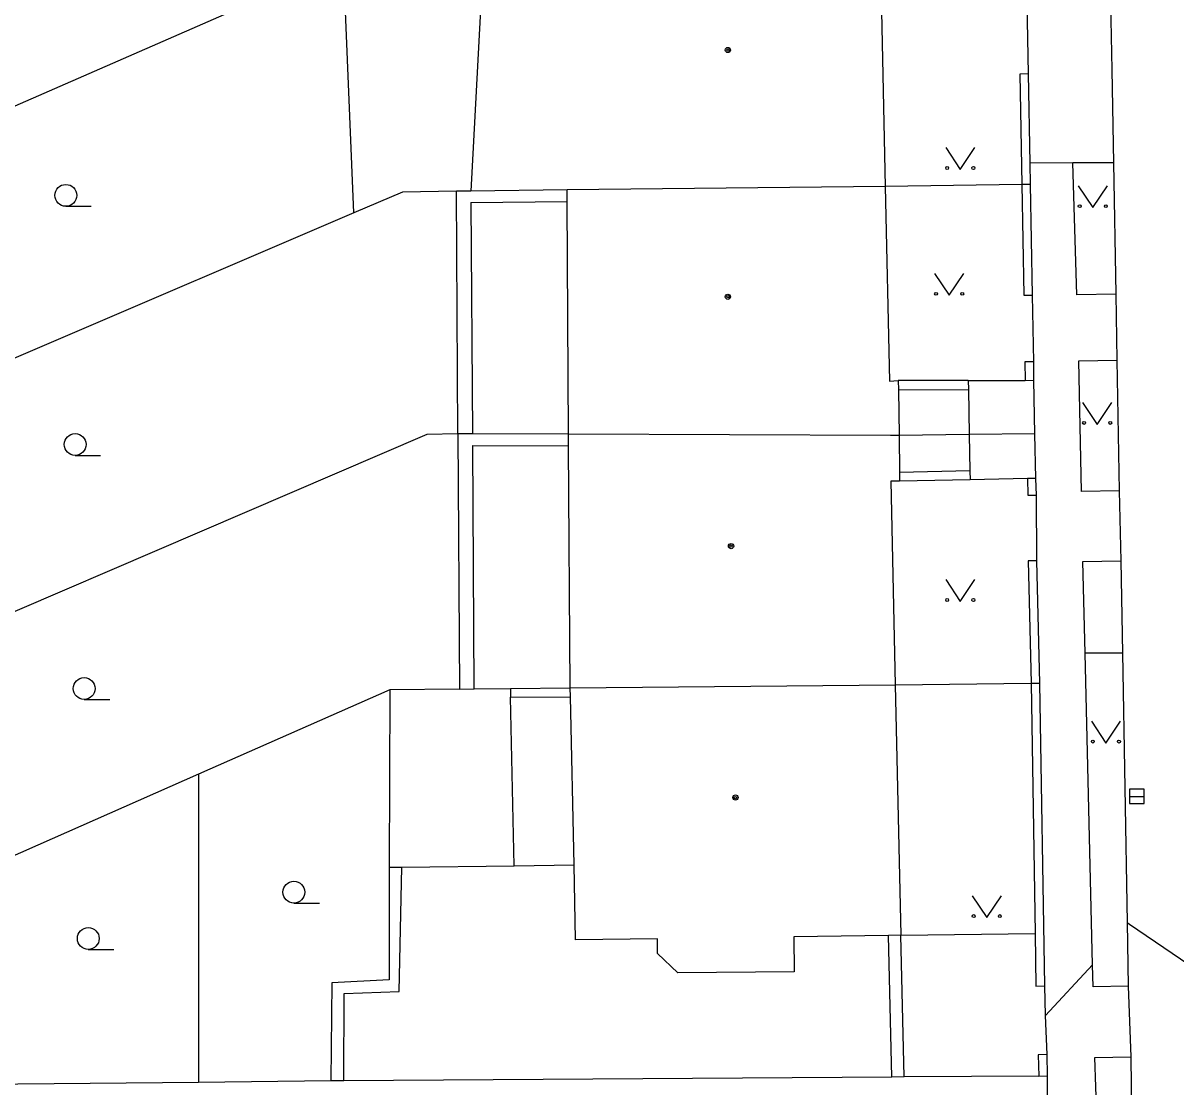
# Model space of a CAD drawing. Extents: x -596229 to -595156, y -1161237 to -1159376.
# Drawn here: x -595785.9 to -595746.31, y -1160858.72 to -1160822.2 of the extents above; entities that cross this region are included whole.
import ezdxf

# ---------------------------------------------------------------- set-up
doc = ezdxf.new("R2010")
doc.units = 0
for name, color, linetype in [('DOP - kresba z DSPS bez souradnic', 7, 'Continuous'), ('DOP - rozhrani ploch obecne', 7, 'Continuous'), ('Level 27', 7, 'Continuous'), ('Level 36', 7, 'Continuous'), ('Level 39', 7, 'Continuous'), ('Specificka linie pasportu komunikaci', 7, 'Continuous'), ('TM - budovy zdene_ betonove - VP', 7, 'Continuous'), ('TM - chodniky - VP', 7, 'Continuous'), ('TM - komunikace - VP', 7, 'Continuous'), ('TM - letecke snimky - pomocna linie', 7, 'Continuous'), ('TM - plot drateny_ kovovy - VP', 7, 'Continuous'), ('TM - plot dreveny - VP', 7, 'Continuous'), ('TM - podezdivka plotu - VP', 7, 'Continuous'), ('TM - rozhrani ploch obecne - VP', 7, 'Continuous'), ('TM - vjezd na pozemek', 7, 'Continuous')]:
    doc.layers.add(name, color=color, linetype=linetype)

msp = doc.modelspace()

# ---------------------------------------------------------------- linework, layer by layer
at = {"layer": 'DOP - kresba z DSPS bez souradnic'}
for points in [[(-595770.52, -1160828.37), (-595767.22, -1160828.33)], [(-595770.52, -1160828.37), (-595770.47, -1160836.31)], [(-595770.41, -1160845.06), (-595770.46, -1160836.71)], [(-595770.46, -1160836.71), (-595767.17, -1160836.72)], [(-595769.16, -1160845.05), (-595769.16, -1160845.35)], [(-595769.16, -1160845.35), (-595767.1, -1160845.33)], [(-595769.04, -1160851.13), (-595769.16, -1160845.35)], [(-595773.33, -1160851.18), (-595772.89, -1160851.18)], [(-595772.99, -1160855.45), (-595772.89, -1160851.18)], [(-595772.89, -1160851.18), (-595769.04, -1160851.13)], [(-595774.89, -1160858.52), (-595774.87, -1160855.52)], [(-595774.87, -1160855.52), (-595772.99, -1160855.45)]]:
    msp.add_lwpolyline(points, dxfattribs=at)
at = {"layer": 'DOP - rozhrani ploch obecne'}
for points in [[(-595777.01, -1160821.04), (-595796.9, -1160829.74)], [(-595771.02, -1160827.97), (-595772.87, -1160828.01)], [(-595770.52, -1160827.97), (-595771.02, -1160827.97)], [(-595770.97, -1160836.31), (-595771.02, -1160827.97)], [(-595772.87, -1160828.01), (-595774.54, -1160828.72)], [(-595774.54, -1160828.72), (-595796.14, -1160837.97)], [(-595772.03, -1160836.33), (-595795.38, -1160846.35)], [(-595770.97, -1160836.31), (-595772.03, -1160836.33)], [(-595770.97, -1160836.31), (-595770.91, -1160845.07)], [(-595770.47, -1160836.31), (-595770.97, -1160836.31)], [(-595767.17, -1160836.32), (-595770.47, -1160836.31)], [(-595773.31, -1160845.09), (-595779.88, -1160847.99)], [(-595773.31, -1160845.09), (-595773.33, -1160851.18)], [(-595770.91, -1160845.07), (-595773.31, -1160845.09)], [(-595770.91, -1160845.07), (-595770.41, -1160845.06)], [(-595770.41, -1160845.06), (-595769.16, -1160845.05)], [(-595769.16, -1160845.05), (-595767.11, -1160845.03)], [(-595779.88, -1160847.99), (-595787.48, -1160851.34)], [(-595779.88, -1160847.99), (-595779.87, -1160858.57)], [(-595773.33, -1160851.18), (-595773.33, -1160855.05)], [(-595775.3, -1160855.15), (-595775.33, -1160858.52)], [(-595773.33, -1160855.05), (-595775.3, -1160855.15)]]:
    msp.add_lwpolyline(points, dxfattribs=at)
at = {"layer": 'Level 27'}
msp.add_line((-595747.91, -1160848.75), (-595747.41, -1160848.75), dxfattribs=at)
msp.add_lwpolyline([(-595747.91, -1160849), (-595747.41, -1160849), (-595747.41, -1160848.5), (-595747.91, -1160848.5)], close=True, dxfattribs=at)
at = {"layer": 'Level 36'}
for p, q in [((-595784.43, -1160828.495), (-595783.555, -1160828.495)), ((-595784.11, -1160837.045), (-595783.235, -1160837.045)), ((-595783.8, -1160845.425), (-595782.925, -1160845.425)), ((-595776.6, -1160852.415), (-595775.725, -1160852.415)), ((-595783.66, -1160854.005), (-595782.785, -1160854.005))]:
    msp.add_line(p, q, dxfattribs=at)
for points in [[(-595754.22, -1160826.48), (-595753.72, -1160827.23), (-595753.22, -1160826.48)], [(-595749.67, -1160827.79), (-595749.17, -1160828.54), (-595748.67, -1160827.79)], [(-595754.6, -1160830.8), (-595754.1, -1160831.55), (-595753.6, -1160830.8)], [(-595749.52, -1160835.23), (-595749.02, -1160835.98), (-595748.52, -1160835.23)], [(-595754.22, -1160841.31), (-595753.72, -1160842.06), (-595753.22, -1160841.31)], [(-595749.22, -1160846.17), (-595748.72, -1160846.92), (-595748.22, -1160846.17)], [(-595753.31, -1160852.16), (-595752.81, -1160852.91), (-595752.31, -1160852.16)]]:
    msp.add_lwpolyline(points, dxfattribs=at)
for centre, radius in [((-595754.17, -1160827.18), 0.05), ((-595753.271, -1160827.18), 0.05), ((-595784.43, -1160828.12), 0.375), ((-595749.62, -1160828.49), 0.05), ((-595748.721, -1160828.49), 0.05), ((-595754.55, -1160831.5), 0.05), ((-595753.651, -1160831.5), 0.05), ((-595749.47, -1160835.93), 0.05), ((-595748.571, -1160835.93), 0.05), ((-595784.11, -1160836.67), 0.375), ((-595754.17, -1160842.01), 0.05), ((-595753.271, -1160842.01), 0.05), ((-595783.8, -1160845.05), 0.375), ((-595749.17, -1160846.87), 0.05), ((-595748.271, -1160846.87), 0.05), ((-595776.6, -1160852.04), 0.375), ((-595753.26, -1160852.86), 0.05), ((-595752.361, -1160852.86), 0.05), ((-595783.66, -1160853.63), 0.375)]:
    msp.add_circle(centre, radius, dxfattribs=at)
at = {"layer": 'Level 39'}
for centre, radius in [((-595761.7, -1160823.13), 0.09), ((-595761.7, -1160823.13), 0.0398), ((-595761.7, -1160831.6), 0.09), ((-595761.7, -1160831.6), 0.0398), ((-595761.59, -1160840.16), 0.09), ((-595761.59, -1160840.16), 0.0398), ((-595761.44, -1160848.79), 0.09), ((-595761.44, -1160848.79), 0.0398)]:
    msp.add_circle(centre, radius, dxfattribs=at)
at = {"layer": 'Specificka linie pasportu komunikaci'}
for points in [[(-595749.86, -1160827), (-595751.32, -1160827.02)], [(-595748.15, -1160843.84), (-595749.43, -1160843.84)], [(-595747.99, -1160853.08), (-595747.91, -1160853.14), (-595741.73, -1160857.34)], [(-595750.79, -1160856.27), (-595749.18, -1160854.53)]]:
    msp.add_lwpolyline(points, dxfattribs=at)
at = {"layer": 'TM - budovy zdene_ betonove - VP'}
for points in [[(-595770.07, -1160819.38), (-595770.52, -1160827.97)], [(-595756.44, -1160821.25), (-595756.3, -1160827.81)], [(-595767.22, -1160827.93), (-595770.52, -1160827.97)], [(-595756.3, -1160827.81), (-595767.22, -1160827.93)], [(-595767.22, -1160828.33), (-595767.22, -1160827.93)], [(-595756.3, -1160827.81), (-595756.15, -1160834.5)], [(-595767.17, -1160836.32), (-595767.22, -1160828.33)], [(-595756.15, -1160834.5), (-595755.85, -1160834.48)], [(-595755.85, -1160834.48), (-595755.84, -1160834.8)], [(-595755.84, -1160834.8), (-595755.82, -1160836.36)], [(-595756.12, -1160836.36), (-595767.17, -1160836.32)], [(-595767.17, -1160836.72), (-595767.17, -1160836.32)], [(-595755.82, -1160836.36), (-595756.12, -1160836.36)], [(-595755.82, -1160836.36), (-595755.81, -1160837.63)], [(-595767.11, -1160845.03), (-595767.17, -1160836.72)], [(-595755.81, -1160837.63), (-595755.81, -1160837.93)], [(-595756.1, -1160837.93), (-595755.96, -1160844.92)], [(-595755.81, -1160837.93), (-595756.1, -1160837.93)], [(-595767.11, -1160845.03), (-595755.96, -1160844.92)], [(-595755.96, -1160844.92), (-595755.76, -1160853.52)], [(-595767.1, -1160845.33), (-595767.11, -1160845.03)], [(-595766.98, -1160851.1), (-595767.1, -1160845.33)], [(-595766.93, -1160853.68), (-595766.98, -1160851.1)], [(-595764.12, -1160853.64), (-595766.93, -1160853.68)], [(-595764.11, -1160854.15), (-595764.12, -1160853.64)], [(-595756.18, -1160853.53), (-595759.44, -1160853.57)], [(-595759.44, -1160853.57), (-595759.42, -1160854.77)], [(-595755.76, -1160853.52), (-595756.18, -1160853.53)], [(-595763.42, -1160854.81), (-595764.11, -1160854.15)], [(-595759.42, -1160854.77), (-595763.42, -1160854.81)]]:
    msp.add_lwpolyline(points, dxfattribs=at)
at = {"layer": 'TM - chodniky - VP'}
for points in [[(-595748.46, -1160827), (-595749.86, -1160827)], [(-595748.38, -1160831.51), (-595749.72, -1160831.53), (-595749.86, -1160827)], [(-595748.26, -1160838.26), (-595749.56, -1160838.28), (-595749.65, -1160833.8), (-595748.34, -1160833.78)], [(-595751.16, -1160836.3), (-595751.19, -1160834.46)], [(-595751.13, -1160837.84), (-595751.16, -1160836.3)], [(-595749.43, -1160843.84), (-595749.51, -1160840.69), (-595748.21, -1160840.67)], [(-595749.18, -1160854.53), (-595749.43, -1160843.84)], [(-595747.95, -1160855.27), (-595749.16, -1160855.29), (-595749.18, -1160854.53)], [(-595747.83, -1160860.67), (-595749, -1160860.73), (-595749.1, -1160857.71), (-595747.86, -1160857.69)], [(-595750.72, -1160859.78), (-595750.72, -1160858.34)]]:
    msp.add_lwpolyline(points, dxfattribs=at)
at = {"layer": 'TM - komunikace - VP'}
for points in [[(-595748.56, -1160821.52), (-595748.52, -1160823.81)], [(-595748.52, -1160823.81), (-595748.46, -1160827)], [(-595748.46, -1160827), (-595748.38, -1160831.51)], [(-595748.38, -1160831.51), (-595748.34, -1160833.78)], [(-595748.34, -1160833.78), (-595748.26, -1160838.26)], [(-595748.26, -1160838.26), (-595748.21, -1160840.67)], [(-595748.21, -1160840.67), (-595748.15, -1160843.84)], [(-595748.15, -1160843.84), (-595747.99, -1160853.08)], [(-595747.99, -1160853.08), (-595747.95, -1160855.27)], [(-595747.95, -1160855.27), (-595747.86, -1160857.69)], [(-595747.86, -1160857.69), (-595747.83, -1160860.67)]]:
    msp.add_lwpolyline(points, dxfattribs=at)
at = {"layer": 'TM - letecke snimky - pomocna linie'}
for points in [[(-595774.54, -1160828.72), (-595774.9, -1160820.14)], [(-595769.04, -1160851.13), (-595766.98, -1160851.1)], [(-595755.76, -1160853.52), (-595751.15, -1160853.46)]]:
    msp.add_lwpolyline(points, dxfattribs=at)
at = {"layer": 'TM - plot drateny_ kovovy - VP'}
for points in [[(-595751.38, -1160823.95), (-595751.68, -1160823.96), (-595751.61, -1160827.75)], [(-595751.61, -1160827.75), (-595751.54, -1160831.54), (-595751.24, -1160831.54)], [(-595751.2, -1160833.83), (-595751.5, -1160833.83), (-595751.49, -1160834.47)], [(-595751.49, -1160834.47), (-595751.19, -1160834.46)], [(-595751.41, -1160837.84), (-595751.4, -1160838.41), (-595751.1, -1160838.41)], [(-595751.13, -1160837.84), (-595751.41, -1160837.84)], [(-595751.09, -1160840.67), (-595751.39, -1160840.67), (-595751.29, -1160844.87)], [(-595751.29, -1160844.87), (-595751.15, -1160853.46)], [(-595751.15, -1160853.46), (-595751.12, -1160855.27), (-595750.82, -1160855.26)], [(-595750.74, -1160857.61), (-595751.05, -1160857.62), (-595751.02, -1160858.35)], [(-595756.07, -1160858.39), (-595774.89, -1160858.52)], [(-595755.65, -1160858.38), (-595756.07, -1160858.39)], [(-595751.02, -1160858.35), (-595755.65, -1160858.38)], [(-595775.33, -1160858.52), (-595779.87, -1160858.57)], [(-595774.89, -1160858.52), (-595775.33, -1160858.52)]]:
    msp.add_lwpolyline(points, dxfattribs=at)
at = {"layer": 'TM - plot dreveny - VP'}
msp.add_lwpolyline([(-595779.87, -1160858.57), (-595787.33, -1160858.64)], dxfattribs=at)
at = {"layer": 'TM - podezdivka plotu - VP'}
for points in [[(-595751.32, -1160827.02), (-595751.38, -1160823.95)], [(-595751.31, -1160827.75), (-595751.32, -1160827.02)], [(-595751.24, -1160831.54), (-595751.31, -1160827.75)], [(-595751.19, -1160834.46), (-595751.2, -1160833.83)], [(-595751.1, -1160838.41), (-595751.13, -1160837.84)], [(-595750.99, -1160844.87), (-595751.09, -1160840.67)], [(-595750.82, -1160855.26), (-595750.99, -1160844.87)], [(-595750.72, -1160858.34), (-595750.74, -1160857.61)], [(-595751.02, -1160858.35), (-595750.72, -1160858.34)]]:
    msp.add_lwpolyline(points, dxfattribs=at)
at = {"layer": 'TM - rozhrani ploch obecne - VP'}
for points in [[(-595751.61, -1160827.75), (-595756.3, -1160827.81)], [(-595751.31, -1160827.75), (-595751.61, -1160827.75)], [(-595753.45, -1160834.48), (-595755.85, -1160834.48)], [(-595753.45, -1160834.48), (-595751.49, -1160834.47)], [(-595753.45, -1160834.48), (-595753.44, -1160834.78)], [(-595755.84, -1160834.8), (-595753.44, -1160834.78)], [(-595753.44, -1160834.78), (-595753.41, -1160836.33)], [(-595753.41, -1160836.33), (-595755.82, -1160836.36)], [(-595751.16, -1160836.3), (-595753.41, -1160836.33)], [(-595753.41, -1160836.33), (-595753.39, -1160837.58)], [(-595753.39, -1160837.58), (-595755.81, -1160837.63)], [(-595753.39, -1160837.58), (-595753.38, -1160837.88)], [(-595751.41, -1160837.84), (-595753.38, -1160837.88)], [(-595753.38, -1160837.88), (-595755.81, -1160837.93)], [(-595755.96, -1160844.92), (-595751.29, -1160844.87)], [(-595751.29, -1160844.87), (-595750.99, -1160844.87)], [(-595756.07, -1160858.39), (-595756.18, -1160853.53)], [(-595755.65, -1160858.38), (-595755.76, -1160853.52)]]:
    msp.add_lwpolyline(points, dxfattribs=at)
at = {"layer": 'TM - vjezd na pozemek'}
for points in [[(-595751.38, -1160823.95), (-595751.42, -1160821.52)], [(-595751.2, -1160833.83), (-595751.24, -1160831.54)], [(-595751.09, -1160840.67), (-595751.1, -1160838.41)], [(-595750.79, -1160856.27), (-595750.82, -1160855.26)], [(-595750.74, -1160857.61), (-595750.79, -1160856.27)]]:
    msp.add_lwpolyline(points, dxfattribs=at)

doc.saveas('drawing.dxf')
